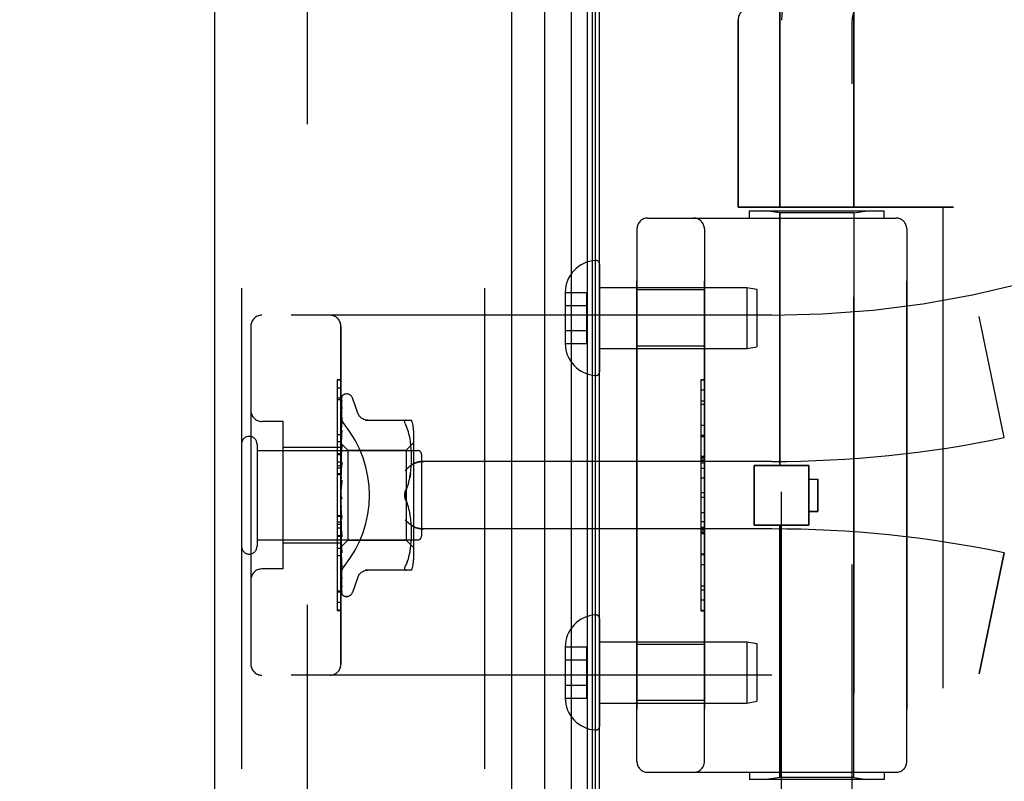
# Model space of a CAD drawing. Header units: inches. Extents: x 0 to 243, y 0 to 157.
# Tile 257 of 284: x 123.34 to 126.07, y 65.9 to 68.02. Entities that reach past the tile are written whole.
import ezdxf

# ---------------------------------------------------------------- set-up
doc = ezdxf.new("R2010")
doc.units = ezdxf.units.IN
doc.header["$LTSCALE"] = 13.357143
doc.header["$MEASUREMENT"] = 0
doc.linetypes.add('HIDDEN', pattern=[0.2, 0.1, -0.1])
doc.layers.get('0').update_dxf_attribs({"linetype": 'CONTINUOUS'})
for name, color, linetype in [('DEFAULT_2', 8, 'HIDDEN'), ('DIMENSIONS', 7, 'CONTINUOUS'), ('LEFTHAND_DOOR_ASSEMBLY', 7, 'CONTINUOUS'), ('RIGHTHAND_DOOR_ASSEMBLY', 7, 'CONTINUOUS')]:
    doc.layers.add(name, color=color, linetype=linetype)
doc.styles.get("Standard").update_dxf_attribs({"font": 'arial.ttf'})
doc.dimstyles.new('DIMSTYLE_1', dxfattribs={"dimtxt": 1.071429, "dimasz": 1.428571, "dimexe": 0.09, "dimexo": 0.07, "dimgap": 0.0375, "dimtad": 0, "dimtih": 1, "dimtoh": 1, "dimzin": 4, "dimdsep": 46, "dimtxsty": 'Standard', "dimblk": '_FILLED', "dimblk1": '_FILLED', "dimblk2": '_FILLED', "dimcen": 0.09, "dimadec": 3, "dimazin": 1, "dimtfac": 1, "dimtdec": 3, "dimtofl": 0, "dimtmove": 0, "dimatfit": 3, "dimldrblk": '_FILLED', "dimfxl": 0, "dimtolj": 1, "dimtzin": 4, "dimarcsym": 0})

# ---------------------------------------------------------------- blocks, each defined once
blk = doc.blocks.new('_FILLED')
at = {"color": 0, "linetype": 'ByBlock'}
blk.add_solid([(0, 0), (-1, 0.2), (-1, -0.2)], dxfattribs=at)
blk = doc.blocks.new('*D12')
at = {"layer": 'DIMENSIONS', "color": 2, "linetype": 'Continuous'}
for p, q in [((124.0514, 113.0714), (119.769, 113.0714)), ((121.0547, 113.0714), (121.0547, 78.1429)), ((121.0547, 41.0714), (121.0547, 76)), ((124.0624, 41.0714), (119.769, 41.0714))]:
    blk.add_line(p, q, dxfattribs=at)
at = {"layer": 'DIMENSIONS', "color": 2, "linetype": 'Continuous', "xscale": 1.4285714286, "yscale": 1.4285714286, "zscale": 1.4285714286}
for p, rotation in [((121.0547, 113.0714), 90), ((121.0547, 41.0714), 270)]:
    blk.add_blockref('_FILLED', p, dxfattribs=dict(at, rotation=rotation))
at = {"layer": 'DIMENSIONS', "color": 2, "linetype": 'Continuous', "insert": (121.0547, 77.6072), "char_height": 1.07143, "width": 3.744025, "attachment_point": 2, "line_spacing_factor": 0.9}
blk.add_mtext('72.00', dxfattribs=at)

msp = doc.modelspace()

# ---------------------------------------------------------------- linework, layer by layer
at = {"color": 3, "linetype": 'Continuous'}
msp.add_line((124.9474, 41.1754), (124.9474, 112.9674), dxfattribs=at)
at = {"layer": 'DEFAULT_2', "color": 8, "linetype": 'HIDDEN'}
msp.add_line((124.1349, 111.8059), (124.1349, 42.337), dxfattribs=at)
at = {"layer": 'LEFTHAND_DOOR_ASSEMBLY', "color": 8, "linetype": 'HIDDEN'}
for p, q in [((123.9524, 112.6864), (123.9524, 41.4564)), ((124.6274, 112.6864), (124.6274, 41.4564)), ((125.4484, 68.0424), (125.4484, 67.4964)), ((125.6544, 68.0424), (125.6544, 67.4964)), ((125.3326, 68.0177), (125.3326, 67.4964)), ((125.9314, 67.4964), (125.3326, 67.4964)), ((125.3639, 67.4864), (125.7389, 67.4864)), ((125.3639, 67.4664), (125.3639, 67.4864)), ((125.4484, 67.4812), (125.4109, 67.4864)), ((125.6544, 67.4812), (125.6919, 67.4864)), ((125.7389, 67.4664), (125.7389, 67.4864)), ((125.9014, 67.4964), (125.9014, 65.8964)), ((125.0814, 67.4664), (125.7714, 67.4664)), ((125.6544, 67.4812), (125.4484, 67.4812)), ((125.4484, 66.7794), (125.4484, 67.4812)), ((125.6544, 65.9117), (125.6544, 67.4812)), ((125.0514, 67.4364), (125.0514, 65.9564)), ((125.2389, 65.9564), (125.2389, 67.4364)), ((125.8014, 67.4364), (125.8014, 65.9564)), ((125.2389, 67.2669), (125.0514, 67.2669)), ((125.4264, 67.1964), (124.0084, 67.1964)), ((126.0724, 66.8565), (126.0026, 67.1931)), ((123.9784, 67.1664), (123.9784, 66.2264)), ((124.2284, 66.2264), (124.2284, 67.1664)), ((125.2389, 67.1109), (125.0514, 67.1109)), ((124.2284, 66.9942), (124.2184, 66.9942)), ((124.2184, 66.9942), (124.2184, 66.5835)), ((125.2289, 67.0174), (125.2389, 67.0174)), ((125.2289, 67.0174), (125.2289, 66.3755)), ((125.2389, 67.0172), (125.2289, 67.0172)), ((124.2284, 66.9658), (124.2184, 66.9658)), ((125.2289, 66.9591), (125.2389, 66.9591)), ((125.2389, 66.9489), (125.2289, 66.9489)), ((124.0684, 66.9014), (124.0084, 66.9014)), ((124.0684, 66.4914), (124.0684, 66.9014)), ((125.2389, 66.8901), (125.2289, 66.8901)), ((125.2289, 66.8598), (125.2389, 66.8598)), ((124.2284, 66.8294), (124.0684, 66.8294)), ((124.2284, 66.8445), (124.2184, 66.8445)), ((125.2289, 66.8032), (125.2389, 66.8032)), ((125.2289, 66.8031), (125.2389, 66.8031)), ((125.2389, 66.8028), (125.2289, 66.8028)), ((124.2284, 66.7884), (124.2184, 66.7884)), ((124.2284, 66.7783), (124.2184, 66.7783)), ((125.4264, 66.7902), (124.4588, 66.7902)), ((125.3774, 66.7794), (125.5294, 66.7794)), ((125.3774, 66.6134), (125.3774, 66.7794)), ((125.5294, 66.6134), (125.5294, 66.7794)), ((124.2284, 66.7711), (124.2184, 66.7711)), ((124.2284, 66.7561), (124.2184, 66.7561)), ((125.2289, 66.7449), (125.2389, 66.7449)), ((125.5294, 66.7414), (125.5544, 66.7414)), ((125.5544, 66.7414), (125.5544, 66.6514)), ((125.2389, 66.7027), (125.2289, 66.7027)), ((124.2184, 66.6398), (124.2284, 66.6398)), ((125.5544, 66.6514), (125.5294, 66.6514)), ((125.2389, 66.6226), (125.2289, 66.6226)), ((125.3774, 66.6134), (125.5294, 66.6134)), ((125.4484, 65.9117), (125.4484, 66.6134)), ((124.2184, 66.5835), (124.2284, 66.5835)), ((124.2284, 66.5831), (124.2184, 66.5831)), ((124.2184, 66.5831), (124.2184, 66.3758)), ((124.2284, 66.5815), (124.2184, 66.5815)), ((125.4264, 66.6027), (124.4588, 66.6027)), ((125.2389, 66.607), (125.2289, 66.607)), ((125.2389, 66.5994), (125.2289, 66.5994)), ((125.2389, 66.594), (125.2289, 66.594)), ((125.2389, 66.5892), (125.2289, 66.5892)), ((124.2284, 66.5634), (124.0684, 66.5634)), ((124.2284, 66.528), (124.2184, 66.528)), ((125.2389, 66.5308), (125.2289, 66.5308)), ((126.0724, 66.5364), (126.0026, 66.1998)), ((124.0684, 66.4914), (124.0084, 66.4914)), ((124.2184, 66.4311), (124.2284, 66.4311)), ((125.2389, 66.4045), (125.2289, 66.4045)), ((124.2284, 66.3767), (124.2184, 66.3767)), ((124.2184, 66.3758), (124.2284, 66.3758)), ((125.2389, 66.3755), (125.2289, 66.3755)), ((125.2389, 66.2819), (125.0514, 66.2819)), ((125.4264, 66.1964), (124.0084, 66.1964)), ((125.2389, 66.1259), (125.0514, 66.1259)), ((125.0814, 65.9264), (125.7714, 65.9264)), ((125.3639, 65.9264), (125.3639, 65.9064)), ((125.7389, 65.9264), (125.7389, 65.9064)), ((125.7389, 65.9064), (125.3639, 65.9064)), ((125.4484, 65.9117), (125.4109, 65.9064)), ((125.6544, 65.9117), (125.4484, 65.9117)), ((125.6544, 65.9117), (125.6919, 65.9064))]:
    msp.add_line(p, q, dxfattribs=at)
for points in [[(124.2372, 66.8944), (124.2367, 66.895), (124.2362, 66.8956), (124.2358, 66.8962), (124.2353, 66.8969), (124.2349, 66.8975), (124.2345, 66.8982), (124.2341, 66.8988), (124.2336, 66.8995), (124.2332, 66.9002), (124.2328, 66.9009), (124.2325, 66.9017), (124.2321, 66.9024), (124.2318, 66.9032), (124.2314, 66.9039), (124.2311, 66.9047), (124.2308, 66.9054), (124.2305, 66.9062), (124.2302, 66.907), (124.23, 66.9078), (124.2298, 66.9086), (124.2295, 66.9093), (124.2293, 66.9101), (124.2292, 66.9109), (124.229, 66.9117), (124.2289, 66.9125), (124.2287, 66.9133), (124.2286, 66.914), (124.2285, 66.9148), (124.2285, 66.9156), (124.2284, 66.9163), (124.2284, 66.9171), (124.2284, 66.9178)], [(124.4076, 66.7652), (124.4081, 66.7658), (124.4086, 66.7663), (124.4092, 66.7669), (124.4097, 66.7675), (124.4103, 66.768), (124.4108, 66.7686), (124.4114, 66.7692), (124.412, 66.7697), (124.4126, 66.7703), (124.4132, 66.7709), (124.4138, 66.7714), (124.4144, 66.772), (124.4151, 66.7725), (124.4157, 66.7731), (124.4163, 66.7736), (124.417, 66.7742), (124.4176, 66.7747), (124.4183, 66.7753), (124.419, 66.7758), (124.4196, 66.7763), (124.4203, 66.7768), (124.4209, 66.7774), (124.4216, 66.7779), (124.4223, 66.7784), (124.4229, 66.7788), (124.4236, 66.7793), (124.4243, 66.7798), (124.4249, 66.7802), (124.4256, 66.7807), (124.4262, 66.7811), (124.4269, 66.7816), (124.4275, 66.782), (124.4282, 66.7824), (124.4288, 66.7828)], [(124.4588, 66.7902), (124.4575, 66.7902), (124.4563, 66.7902), (124.455, 66.7901), (124.4537, 66.79), (124.4525, 66.7899), (124.4513, 66.7898), (124.45, 66.7897), (124.4488, 66.7895), (124.4477, 66.7893), (124.4465, 66.7892), (124.4454, 66.7889), (124.4443, 66.7887), (124.4432, 66.7885), (124.4421, 66.7882), (124.4411, 66.788), (124.4401, 66.7877), (124.4391, 66.7874), (124.4382, 66.7871), (124.4372, 66.7868), (124.4363, 66.7864), (124.4355, 66.7861), (124.4346, 66.7858), (124.4338, 66.7854), (124.433, 66.7851), (124.4323, 66.7847), (124.4315, 66.7843), (124.4308, 66.784), (124.4301, 66.7836), (124.4295, 66.7832), (124.4288, 66.7828)], [(124.4288, 66.6101), (124.4282, 66.6105), (124.4275, 66.6109), (124.4269, 66.6113), (124.4262, 66.6118), (124.4256, 66.6122), (124.4249, 66.6127), (124.4243, 66.6131), (124.4236, 66.6136), (124.4229, 66.6141), (124.4223, 66.6145), (124.4216, 66.615), (124.4209, 66.6155), (124.4203, 66.6161), (124.4196, 66.6166), (124.419, 66.6171), (124.4183, 66.6176), (124.4176, 66.6182), (124.417, 66.6187), (124.4163, 66.6192), (124.4157, 66.6198), (124.4151, 66.6204), (124.4144, 66.6209), (124.4138, 66.6215), (124.4132, 66.622), (124.4126, 66.6226), (124.412, 66.6232), (124.4114, 66.6237), (124.4108, 66.6243), (124.4103, 66.6249), (124.4097, 66.6254), (124.4092, 66.626), (124.4086, 66.6266), (124.4081, 66.6271), (124.4076, 66.6277)], [(124.4288, 66.6101), (124.4295, 66.6097), (124.4301, 66.6093), (124.4308, 66.6089), (124.4315, 66.6086), (124.4323, 66.6082), (124.433, 66.6078), (124.4338, 66.6075), (124.4346, 66.6071), (124.4355, 66.6068), (124.4363, 66.6065), (124.4372, 66.6061), (124.4382, 66.6058), (124.4391, 66.6055), (124.4401, 66.6052), (124.4411, 66.6049), (124.4421, 66.6047), (124.4432, 66.6044), (124.4443, 66.6042), (124.4454, 66.604), (124.4465, 66.6037), (124.4477, 66.6036), (124.4488, 66.6034), (124.45, 66.6032), (124.4513, 66.6031), (124.4525, 66.603), (124.4537, 66.6029), (124.455, 66.6028), (124.4563, 66.6027), (124.4575, 66.6027), (124.4588, 66.6027)], [(124.2284, 66.4751), (124.2284, 66.4758), (124.2284, 66.4766), (124.2285, 66.4773), (124.2285, 66.4781), (124.2286, 66.4789), (124.2287, 66.4796), (124.2289, 66.4804), (124.229, 66.4812), (124.2292, 66.482), (124.2293, 66.4828), (124.2295, 66.4836), (124.2298, 66.4843), (124.23, 66.4851), (124.2302, 66.4859), (124.2305, 66.4867), (124.2308, 66.4875), (124.2311, 66.4882), (124.2314, 66.489), (124.2318, 66.4897), (124.2321, 66.4905), (124.2325, 66.4912), (124.2328, 66.4919), (124.2332, 66.4927), (124.2336, 66.4934), (124.2341, 66.4941), (124.2345, 66.4947), (124.2349, 66.4954), (124.2353, 66.496), (124.2358, 66.4967), (124.2362, 66.4973), (124.2367, 66.4979), (124.2372, 66.4985)]]:
    msp.add_lwpolyline(points, dxfattribs=at)
for centre, radius, start, end in [((125.3626, 68.0177), 0.03, 90, 180), ((125.4264, 69.9716), 2.7751, 270, 316.1116), ((125.0814, 67.4364), 0.03, 90, 180), ((125.2089, 67.4364), 0.03, 0, 90), ((125.7714, 67.4364), 0.03, 0, 90), ((124.0084, 67.1664), 0.03, 90, 180), ((124.1984, 67.1664), 0.03, 0, 90), ((124.0084, 66.9314), 0.03, 180, 270), ((125.4264, 69.9716), 3.1814, 270, 281.7157), ((125.4264, 63.4213), 3.1814, 78.2843, 90), ((124.0084, 66.4614), 0.03, 90, 180), ((124.0084, 66.2264), 0.03, 180, 270), ((124.1984, 66.2264), 0.03, 270, 360), ((125.4264, 63.4213), 2.7751, 43.8884, 90), ((125.0814, 65.9564), 0.03, 180, 270), ((125.2089, 65.9564), 0.03, 270, 360), ((125.7714, 65.9564), 0.03, 270, 360)]:
    msp.add_arc(centre, radius, start, end, dxfattribs=at)
msp.add_ellipse((123.9954, 66.6964), major_axis=(0, 0.3125), ratio=1, start_param=-2.256904, end_param=-0.884689, dxfattribs=at)
at = {"layer": 'RIGHTHAND_DOOR_ASSEMBLY', "color": 7, "linetype": 'Continuous'}
for p, q in [((124.8697, 41.4061), (124.8697, 112.7368)), ((124.9131, 112.7279), (124.9131, 41.415)), ((124.9267, 112.7211), (124.9267, 41.4218)), ((124.7945, 112.7084), (124.7945, 41.4345)), ((124.9355, 112.7187), (124.9355, 41.4241))]:
    msp.add_line(p, q, dxfattribs=at)
at = {"layer": 'RIGHTHAND_DOOR_ASSEMBLY', "color": 3, "linetype": 'Continuous'}
for p, q in [((123.8774, 112.6864), (123.8774, 41.4564)), ((124.7024, 112.6864), (124.7024, 41.4564))]:
    msp.add_line(p, q, dxfattribs=at)
at = {"layer": 'RIGHTHAND_DOOR_ASSEMBLY', "color": 8, "linetype": 'HIDDEN'}
for p, q in [((123.9524, 112.6864), (123.9524, 41.4564)), ((124.6274, 112.6864), (124.6274, 41.4564)), ((125.4484, 67.4964), (125.4484, 68.0424)), ((125.6544, 67.4964), (125.6544, 68.0424)), ((125.3326, 67.4964), (125.3326, 68.0177)), ((125.4534, 65.3699), (125.4534, 68.0164)), ((125.6494, 65.1684), (125.6494, 68.0164)), ((125.3326, 67.4964), (125.9314, 67.4964)), ((125.3639, 67.4864), (125.7389, 67.4864)), ((125.3639, 67.4664), (125.3639, 67.4864)), ((125.4484, 67.4812), (125.4109, 67.4864)), ((125.6544, 67.4812), (125.6919, 67.4864)), ((125.7389, 67.4664), (125.7389, 67.4864)), ((125.9014, 67.4964), (125.9014, 65.8964)), ((125.0814, 67.4664), (125.7714, 67.4664)), ((125.6544, 67.4812), (125.4484, 67.4812)), ((125.4484, 67.4812), (125.4484, 66.7794)), ((125.6544, 67.4812), (125.6544, 65.9117)), ((125.0514, 65.9564), (125.0514, 67.4364)), ((125.2389, 67.4364), (125.2389, 65.9564)), ((125.8014, 65.9564), (125.8014, 67.4364)), ((124.9474, 67.3388), (124.9474, 67.0391)), ((124.9474, 67.2739), (125.3565, 67.2739)), ((125.2389, 67.2669), (125.0514, 67.2669)), ((125.3565, 67.2739), (125.3849, 67.2689)), ((125.3565, 67.2739), (125.3565, 67.1039)), ((125.3849, 67.2689), (125.3849, 67.1089)), ((124.8519, 67.26), (124.9119, 67.26)), ((124.8519, 67.26), (124.8519, 67.2589)), ((124.8519, 67.2589), (124.8519, 67.119)), ((124.9119, 67.1179), (124.9119, 67.26)), ((124.8519, 67.2239), (124.9119, 67.2239)), ((125.4264, 67.1964), (124.0084, 67.1964)), ((126.0724, 66.8565), (126.0026, 67.1931)), ((123.9784, 67.1664), (123.9784, 66.2264)), ((124.2284, 67.1664), (124.2284, 66.2264)), ((124.8519, 67.1539), (124.9119, 67.1539)), ((124.8519, 67.119), (124.8519, 67.1179)), ((124.8519, 67.1179), (124.9119, 67.1179)), ((124.9474, 67.1039), (125.3565, 67.1039)), ((125.2389, 67.1109), (125.0514, 67.1109)), ((125.3565, 67.1039), (125.3849, 67.1089)), ((124.2284, 67.0171), (124.2184, 67.0171)), ((124.2184, 67.0171), (124.2184, 66.8098)), ((124.2284, 67.0162), (124.2184, 67.0162)), ((125.2389, 67.0174), (125.2289, 67.0174)), ((125.2289, 67.0174), (125.2289, 66.3755)), ((124.2292, 66.8393), (124.231, 66.9681)), ((124.2292, 66.8392), (124.231, 66.9675)), ((124.2318, 66.9704), (124.2313, 66.9697)), ((124.2449, 66.9777), (124.2441, 66.9777)), ((124.2759, 66.9244), (124.2606, 66.9667)), ((125.2389, 66.9884), (125.2289, 66.9884)), ((124.2284, 66.9618), (124.2184, 66.9618)), ((124.2292, 66.8342), (124.231, 66.9589)), ((124.2292, 66.834), (124.231, 66.9571)), ((124.2292, 66.8241), (124.231, 66.9401)), ((124.2292, 66.8238), (124.231, 66.9373)), ((124.231, 66.958), (124.2304, 66.9568)), ((124.231, 66.9401), (124.2311, 66.9406)), ((124.231, 66.9373), (124.2311, 66.9378)), ((124.2292, 66.8093), (124.231, 66.9126)), ((124.231, 66.9126), (124.231, 66.9127)), ((124.231, 66.9126), (124.231, 66.9126)), ((124.0684, 66.9014), (124.0084, 66.9014)), ((124.0684, 66.4914), (124.0684, 66.9014)), ((124.229, 66.896), (124.2284, 66.8904)), ((124.2298, 66.9031), (124.229, 66.896)), ((124.2292, 66.809), (124.231, 66.9087)), ((124.231, 66.9087), (124.231, 66.9088)), ((124.2957, 66.9048), (124.4249, 66.9048)), ((124.4073, 66.8954), (124.4082, 66.893)), ((124.4095, 66.9048), (124.4082, 66.9046)), ((124.4095, 66.8902), (124.4082, 66.893)), ((124.4131, 66.8817), (124.4095, 66.8902)), ((124.2184, 66.8649), (124.2284, 66.8649)), ((124.229, 66.8578), (124.2284, 66.8515)), ((124.2303, 66.87), (124.229, 66.8578)), ((124.2292, 66.7905), (124.231, 66.8772)), ((124.2292, 66.7901), (124.231, 66.8725)), ((124.231, 66.8771), (124.2303, 66.87)), ((124.231, 66.8772), (124.231, 66.8771)), ((124.4162, 66.8729), (124.4131, 66.8818)), ((124.4187, 66.8635), (124.4161, 66.8729)), ((124.4207, 66.854), (124.4187, 66.8636)), ((124.4304, 66.876), (124.4304, 66.5169)), ((125.2389, 66.8621), (125.2289, 66.8621)), ((123.9954, 66.8384), (123.9954, 66.5544)), ((124.2284, 66.8294), (124.0684, 66.8294)), ((124.2284, 66.8407), (124.2474, 66.8217)), ((124.2284, 66.8372), (124.2292, 66.8342)), ((124.2284, 66.832), (124.2292, 66.834)), ((124.2284, 66.8286), (124.2292, 66.8241)), ((124.2292, 66.8392), (124.2292, 66.8393)), ((124.2292, 66.8393), (124.2292, 66.8393)), ((124.2292, 66.7683), (124.231, 66.8353)), ((124.2292, 66.834), (124.2292, 66.8342)), ((124.2292, 66.8342), (124.2292, 66.834)), ((124.2292, 66.7678), (124.231, 66.8299)), ((124.231, 66.8351), (124.2298, 66.8225)), ((124.231, 66.8353), (124.231, 66.8351)), ((124.4104, 66.8217), (124.4304, 66.8417)), ((124.4222, 66.8444), (124.4207, 66.854)), ((124.4233, 66.8351), (124.4222, 66.8445)), ((124.424, 66.8261), (124.4233, 66.8351)), ((123.9954, 66.8204), (124.4424, 66.8204)), ((124.2284, 66.8114), (124.2184, 66.8114)), ((124.2184, 66.8098), (124.2284, 66.8098)), ((124.2284, 66.8094), (124.2184, 66.8094)), ((124.2184, 66.8094), (124.2184, 66.3987)), ((124.2284, 66.8202), (124.2292, 66.8239)), ((124.2298, 66.8225), (124.2284, 66.807)), ((124.2284, 66.8153), (124.2292, 66.8094)), ((124.2284, 66.804), (124.2292, 66.8091)), ((124.2292, 66.8238), (124.2292, 66.8241)), ((124.2292, 66.8241), (124.2292, 66.8239)), ((124.2292, 66.809), (124.2292, 66.8094)), ((124.2292, 66.8093), (124.2292, 66.8091)), ((124.2474, 66.8217), (124.4104, 66.8217)), ((124.2474, 66.8217), (124.2474, 66.5712)), ((124.4104, 66.8217), (124.4104, 66.5712)), ((124.4245, 66.8175), (124.424, 66.8262)), ((124.4248, 66.8091), (124.4245, 66.8176)), ((124.4249, 66.8008), (124.4248, 66.8092)), ((124.4248, 66.7924), (124.4249, 66.801)), ((124.4524, 66.8104), (124.4524, 66.5824)), ((125.2389, 66.8037), (125.2289, 66.8037)), ((124.2284, 66.7976), (124.2292, 66.7906)), ((124.2284, 66.7838), (124.2292, 66.7902)), ((124.231, 66.7881), (124.2284, 66.7585)), ((124.2284, 66.7764), (124.2292, 66.7684)), ((124.2292, 66.7901), (124.2292, 66.7906)), ((124.2292, 66.7905), (124.2292, 66.7902)), ((124.2292, 66.7434), (124.231, 66.7883)), ((124.2292, 66.7429), (124.231, 66.7823)), ((124.231, 66.7883), (124.231, 66.7881)), ((124.4232, 66.7658), (124.424, 66.7751)), ((124.424, 66.7749), (124.4245, 66.784)), ((124.4245, 66.7838), (124.4248, 66.7926)), ((125.4264, 66.7902), (124.4588, 66.7902)), ((125.2389, 66.7989), (125.2289, 66.7989)), ((125.2389, 66.7935), (125.2289, 66.7935)), ((125.2389, 66.7859), (125.2289, 66.7859)), ((125.5294, 66.7794), (125.3774, 66.7794)), ((125.3774, 66.7794), (125.3774, 66.6134)), ((125.5294, 66.7794), (125.5294, 66.6134)), ((124.2284, 66.7531), (124.2184, 66.7531)), ((124.2284, 66.7605), (124.2292, 66.768)), ((124.2284, 66.7522), (124.2292, 66.7436)), ((124.2292, 66.7682), (124.2292, 66.7684)), ((124.2292, 66.7683), (124.2292, 66.768)), ((124.2292, 66.7678), (124.2292, 66.7682)), ((124.4187, 66.7377), (124.4207, 66.7472)), ((124.4222, 66.7566), (124.4207, 66.7472)), ((125.2389, 66.7703), (125.2289, 66.7703)), ((124.2284, 66.7349), (124.2292, 66.7431)), ((124.231, 66.7378), (124.2284, 66.7079)), ((124.2284, 66.726), (124.2292, 66.7171)), ((124.2291, 66.7159), (124.2297, 66.7207)), ((124.2292, 66.7429), (124.2292, 66.7436)), ((124.2292, 66.7434), (124.2292, 66.7431)), ((124.4095, 66.711), (124.4131, 66.7196)), ((124.4162, 66.7285), (124.4187, 66.7378)), ((125.5294, 66.7414), (125.5544, 66.7414)), ((125.5544, 66.6514), (125.5544, 66.7414)), ((124.2284, 66.6987), (124.2292, 66.6899)), ((124.2284, 66.6929), (124.2286, 66.6925)), ((124.2292, 66.6911), (124.2299, 66.6902)), ((124.2284, 66.6805), (124.2292, 66.6894)), ((124.2284, 66.6714), (124.2292, 66.6629)), ((124.231, 66.6357), (124.2292, 66.6633)), ((124.2292, 66.6633), (124.2292, 66.6624)), ((124.4095, 66.6819), (124.4131, 66.6733)), ((124.4162, 66.6644), (124.4131, 66.6733)), ((124.4187, 66.6551), (124.4162, 66.6644)), ((125.2389, 66.6902), (125.2289, 66.6902)), ((124.2284, 66.6368), (124.2184, 66.6368)), ((124.2284, 66.6536), (124.2292, 66.6624)), ((124.231, 66.6297), (124.2284, 66.6595)), ((124.2284, 66.645), (124.2292, 66.6371)), ((124.2284, 66.6283), (124.2292, 66.6366)), ((124.2292, 66.6627), (124.2292, 66.6629)), ((124.231, 66.6295), (124.2292, 66.6627)), ((124.231, 66.5863), (124.2292, 66.6373)), ((124.2292, 66.6373), (124.2292, 66.6366)), ((124.2292, 66.6368), (124.2292, 66.6371)), ((124.231, 66.5805), (124.2292, 66.6368)), ((124.4207, 66.6457), (124.4187, 66.6552)), ((124.4222, 66.6363), (124.4206, 66.6458)), ((124.4233, 66.6269), (124.4221, 66.6364)), ((125.2289, 66.648), (125.2389, 66.648)), ((125.5294, 66.6514), (125.5544, 66.6514)), ((124.2284, 66.6218), (124.2184, 66.6218)), ((124.2284, 66.6146), (124.2184, 66.6146)), ((124.2284, 66.6204), (124.2292, 66.6134)), ((124.2284, 66.6055), (124.2292, 66.613)), ((124.2284, 66.6097), (124.231, 66.5808)), ((124.231, 66.541), (124.2292, 66.6136)), ((124.2292, 66.6136), (124.2292, 66.613)), ((124.2292, 66.6131), (124.2292, 66.6134)), ((124.231, 66.5359), (124.2292, 66.6131)), ((124.231, 66.6297), (124.231, 66.6295)), ((124.424, 66.6178), (124.4232, 66.6271)), ((124.4245, 66.6089), (124.424, 66.618)), ((124.4248, 66.6003), (124.4245, 66.6091)), ((125.5294, 66.6134), (125.3774, 66.6134)), ((125.4484, 66.6134), (125.4484, 65.9117)), ((124.2284, 66.6045), (124.2184, 66.6045)), ((124.2284, 66.5986), (124.2292, 66.5928)), ((124.2284, 66.5859), (124.2292, 66.5924)), ((124.231, 66.5014), (124.2292, 66.5929)), ((124.2292, 66.5929), (124.2292, 66.5924)), ((124.2292, 66.5925), (124.2292, 66.5928)), ((124.231, 66.4971), (124.2292, 66.5925)), ((124.4245, 66.5753), (124.4248, 66.5838)), ((124.4249, 66.5919), (124.4248, 66.6005)), ((124.4248, 66.5837), (124.4249, 66.5921)), ((125.4264, 66.6027), (124.4588, 66.6027)), ((125.2389, 66.5901), (125.2289, 66.5901)), ((125.2289, 66.5898), (125.2389, 66.5898)), ((125.2289, 66.5897), (125.2389, 66.5897)), ((123.9954, 66.5724), (124.4424, 66.5724)), ((124.2284, 66.5634), (124.0684, 66.5634)), ((124.2284, 66.5803), (124.2292, 66.5759)), ((124.2284, 66.5704), (124.2292, 66.5756)), ((124.2284, 66.5662), (124.2292, 66.5633)), ((124.2284, 66.5594), (124.2292, 66.5631)), ((124.2284, 66.5534), (124.2292, 66.5555)), ((124.2292, 66.5756), (124.2292, 66.5759)), ((124.231, 66.4689), (124.2292, 66.5759)), ((124.2292, 66.5759), (124.2292, 66.5756)), ((124.231, 66.4655), (124.2292, 66.5756)), ((124.2292, 66.553), (124.2474, 66.5712)), ((124.231, 66.4446), (124.2292, 66.5634)), ((124.2292, 66.5634), (124.2292, 66.5631)), ((124.2292, 66.5632), (124.2292, 66.5633)), ((124.231, 66.4423), (124.2292, 66.5632)), ((124.2292, 66.5555), (124.2292, 66.5556)), ((124.231, 66.4282), (124.2292, 66.5556)), ((124.2292, 66.5556), (124.2292, 66.5555)), ((124.231, 66.5808), (124.231, 66.5805)), ((124.2474, 66.5712), (124.4104, 66.5712)), ((124.4104, 66.5712), (124.4304, 66.5512)), ((124.4222, 66.5484), (124.4233, 66.5578)), ((124.4233, 66.5578), (124.424, 66.5668)), ((124.424, 66.5667), (124.4245, 66.5754)), ((124.2284, 66.5484), (124.2184, 66.5484)), ((124.2284, 66.5522), (124.2292, 66.553)), ((124.231, 66.4239), (124.2292, 66.553)), ((124.2292, 66.553), (124.2292, 66.553)), ((124.2298, 66.548), (124.231, 66.5361)), ((124.231, 66.5361), (124.231, 66.5359)), ((124.4161, 66.52), (124.4187, 66.5294)), ((124.4187, 66.5293), (124.4207, 66.5389)), ((124.4207, 66.5389), (124.4222, 66.5485)), ((125.2289, 66.5331), (125.2389, 66.5331)), ((126.0026, 66.1998), (126.0724, 66.5364)), ((124.2284, 66.5212), (124.229, 66.5152)), ((124.229, 66.5152), (124.2298, 66.5076)), ((124.4131, 66.5112), (124.4095, 66.5027)), ((124.4131, 66.5111), (124.4162, 66.52)), ((125.2389, 66.5028), (125.2289, 66.5028)), ((124.0684, 66.4914), (124.0084, 66.4914)), ((124.231, 66.4971), (124.231, 66.4971)), ((124.4249, 66.4881), (124.2957, 66.4881)), ((124.4082, 66.4883), (124.4095, 66.4881)), ((124.2311, 66.4652), (124.231, 66.4655)), ((124.2759, 66.4685), (124.2606, 66.4262)), ((124.2284, 66.4271), (124.2184, 66.4271)), ((124.2311, 66.4415), (124.231, 66.4423)), ((124.2324, 66.42), (124.2327, 66.4197)), ((125.2389, 66.444), (125.2289, 66.444)), ((125.2289, 66.4338), (125.2389, 66.4338)), ((124.2284, 66.3987), (124.2184, 66.3987)), ((124.2449, 66.4152), (124.2441, 66.4152)), ((125.2389, 66.3757), (125.2289, 66.3757)), ((125.2289, 66.3755), (125.2389, 66.3755)), ((124.9474, 66.3538), (124.9474, 66.0541)), ((124.9474, 66.2889), (125.3565, 66.2889)), ((125.2389, 66.2819), (125.0514, 66.2819)), ((125.3565, 66.2889), (125.3849, 66.2839)), ((125.3565, 66.2889), (125.3565, 66.1189)), ((125.3849, 66.2839), (125.3849, 66.1239)), ((124.8519, 66.275), (124.9119, 66.275)), ((124.8519, 66.275), (124.8519, 66.2739)), ((124.8519, 66.2739), (124.8519, 66.134)), ((124.9119, 66.1329), (124.9119, 66.275)), ((124.8519, 66.2389), (124.9119, 66.2389)), ((125.4264, 66.1964), (124.0084, 66.1964)), ((124.8519, 66.1689), (124.9119, 66.1689)), ((124.8519, 66.134), (124.8519, 66.1329)), ((124.8519, 66.1329), (124.9119, 66.1329)), ((124.9474, 66.1189), (125.3565, 66.1189)), ((125.2389, 66.1259), (125.0514, 66.1259)), ((125.3565, 66.1189), (125.3849, 66.1239)), ((125.0814, 65.9264), (125.7714, 65.9264)), ((125.3639, 65.9264), (125.3639, 65.9064)), ((125.7389, 65.9264), (125.7389, 65.9064)), ((125.7389, 65.9064), (125.3639, 65.9064)), ((125.4484, 65.9117), (125.4109, 65.9064)), ((125.6544, 65.9117), (125.4484, 65.9117)), ((125.6544, 65.9117), (125.6919, 65.9064))]:
    msp.add_line(p, q, dxfattribs=at)
for points in [[(124.2317, 66.9708), (124.2313, 66.9699), (124.2307, 66.9686), (124.2302, 66.9673), (124.2297, 66.9658), (124.2292, 66.9643), (124.2288, 66.9626), (124.2284, 66.961)], [(124.2313, 66.9697), (124.2311, 66.9693), (124.2308, 66.9689), (124.2305, 66.9685), (124.2302, 66.968), (124.2299, 66.9675), (124.2296, 66.967), (124.2293, 66.9664), (124.229, 66.9658), (124.2287, 66.9651), (124.2285, 66.9645), (124.2284, 66.9642)], [(124.2292, 66.9686), (124.2292, 66.9685), (124.2288, 66.9676), (124.2284, 66.9667)], [(124.231, 66.9681), (124.2311, 66.9687), (124.2312, 66.9693), (124.2313, 66.9699), (124.2315, 66.9704), (124.2317, 66.9708)], [(124.231, 66.9675), (124.2311, 66.9679), (124.2311, 66.9685), (124.2313, 66.9691), (124.2314, 66.9695), (124.2316, 66.9699), (124.2317, 66.9702), (124.2318, 66.9704), (124.2319, 66.9704)], [(124.2319, 66.9704), (124.2319, 66.9704), (124.2318, 66.9704)], [(124.2312, 66.96), (124.2308, 66.9586), (124.2304, 66.9566), (124.2299, 66.9545), (124.2295, 66.9523), (124.2291, 66.9501), (124.2287, 66.9478), (124.2284, 66.9461)], [(124.2304, 66.9568), (124.2301, 66.9563), (124.2298, 66.9558), (124.2295, 66.9552), (124.2292, 66.9546), (124.229, 66.954), (124.2287, 66.9534), (124.2285, 66.9527), (124.2284, 66.9525)], [(124.2311, 66.9406), (124.2308, 66.9386), (124.2303, 66.9358), (124.2299, 66.9329), (124.2294, 66.9301), (124.229, 66.9271), (124.2286, 66.9242), (124.2284, 66.9223)], [(124.2311, 66.9378), (124.2311, 66.9378), (124.2311, 66.9377), (124.231, 66.9375), (124.2309, 66.9372), (124.2307, 66.9368), (124.2304, 66.9363), (124.2299, 66.9351)], [(124.231, 66.9589), (124.2311, 66.9593), (124.2311, 66.9598), (124.2312, 66.96)], [(124.2313, 66.9584), (124.2313, 66.9585), (124.2313, 66.9585), (124.2313, 66.9584), (124.2312, 66.9583), (124.231, 66.958)], [(124.231, 66.9571), (124.2311, 66.9575), (124.2311, 66.958), (124.2312, 66.9583), (124.2313, 66.9584)], [(124.2299, 66.9351), (124.2295, 66.9344), (124.2292, 66.9337), (124.2289, 66.9329), (124.2286, 66.9321), (124.2284, 66.9316)], [(124.2284, 66.9178), (124.2284, 66.9171), (124.2284, 66.9163), (124.2285, 66.9156), (124.2285, 66.9148), (124.2286, 66.914), (124.2287, 66.9133), (124.2289, 66.9125), (124.229, 66.9117), (124.2292, 66.9109), (124.2293, 66.9101), (124.2295, 66.9093), (124.2298, 66.9086), (124.23, 66.9078), (124.2302, 66.907), (124.2305, 66.9062), (124.2308, 66.9054), (124.2311, 66.9047), (124.2314, 66.9039), (124.2318, 66.9032), (124.2321, 66.9024), (124.2325, 66.9017), (124.2328, 66.9009), (124.2332, 66.9002), (124.2336, 66.8995), (124.2341, 66.8988), (124.2345, 66.8982), (124.2349, 66.8975), (124.2353, 66.8969), (124.2358, 66.8962), (124.2362, 66.8956), (124.2367, 66.895), (124.2372, 66.8944)], [(124.231, 66.9127), (124.2307, 66.9102), (124.2298, 66.9031)], [(124.3035, 66.9048), (124.2999, 66.905), (124.2962, 66.9057), (124.2926, 66.9069), (124.2892, 66.9085), (124.2861, 66.9106), (124.2832, 66.913), (124.2807, 66.9158), (124.2786, 66.9188), (124.2769, 66.9221), (124.2761, 66.924)], [(124.231, 66.9088), (124.231, 66.9088), (124.231, 66.9086), (124.2309, 66.9084), (124.2308, 66.9079), (124.2306, 66.9074), (124.2303, 66.9068), (124.23, 66.9062), (124.2297, 66.9054), (124.2294, 66.9047), (124.229, 66.9039), (124.2286, 66.903), (124.2284, 66.9023)], [(124.4073, 66.8954), (124.4066, 66.8975), (124.4062, 66.8993), (124.406, 66.9009), (124.4062, 66.9022), (124.4066, 66.9033), (124.4073, 66.9041), (124.4082, 66.9046)], [(124.2292, 66.8676), (124.2289, 66.8669), (124.2286, 66.8661), (124.2284, 66.8656)], [(124.231, 66.8725), (124.231, 66.8723), (124.231, 66.872), (124.2309, 66.8715), (124.2307, 66.871), (124.2305, 66.8704), (124.2302, 66.8698), (124.2299, 66.8691), (124.2292, 66.8676)], [(124.2284, 66.8406), (124.2286, 66.8403), (124.2288, 66.84), (124.229, 66.8397), (124.2292, 66.8393)], [(124.2284, 66.8403), (124.2287, 66.84), (124.2289, 66.8398), (124.229, 66.8395), (124.2291, 66.8394), (124.2292, 66.8393), (124.2292, 66.8393)], [(124.2284, 66.8397), (124.2287, 66.8395), (124.2289, 66.8393), (124.229, 66.8392), (124.2291, 66.8392), (124.2292, 66.8392), (124.2292, 66.8392)], [(124.2284, 66.8389), (124.2286, 66.839), (124.2288, 66.8391), (124.229, 66.8392), (124.2292, 66.8393)], [(124.2284, 66.8358), (124.2287, 66.8354), (124.2289, 66.835), (124.229, 66.8347), (124.2291, 66.8344), (124.2292, 66.8342), (124.2292, 66.8342)], [(124.2284, 66.8339), (124.2287, 66.8338), (124.2289, 66.8338), (124.229, 66.8338), (124.2291, 66.8339), (124.2292, 66.834)], [(124.231, 66.8299), (124.231, 66.8297), (124.231, 66.8293), (124.2309, 66.8287), (124.2307, 66.8281), (124.2304, 66.8274), (124.2301, 66.8267), (124.2298, 66.826)], [(124.2284, 66.8262), (124.2287, 66.8257), (124.2289, 66.8252), (124.229, 66.8248), (124.2291, 66.8244), (124.2292, 66.8241), (124.2292, 66.8241)], [(124.2298, 66.826), (124.2291, 66.8245), (124.2287, 66.8238), (124.2284, 66.8229)], [(124.2284, 66.8231), (124.2287, 66.8231), (124.2289, 66.8232), (124.229, 66.8234), (124.2291, 66.8236), (124.2292, 66.8238)], [(124.2284, 66.8119), (124.2287, 66.8113), (124.2289, 66.8108), (124.229, 66.8103), (124.2291, 66.8098), (124.2292, 66.8094), (124.2292, 66.8093)], [(124.2284, 66.8077), (124.2287, 66.8079), (124.2289, 66.8081), (124.229, 66.8083), (124.2291, 66.8087), (124.2292, 66.809)], [(124.2284, 66.7934), (124.2287, 66.7928), (124.2289, 66.7922), (124.229, 66.7917), (124.2291, 66.7912), (124.2292, 66.7907), (124.2292, 66.7905)], [(124.2284, 66.7884), (124.2287, 66.7886), (124.2289, 66.7889), (124.229, 66.7893), (124.2291, 66.7897), (124.2292, 66.7901)], [(124.231, 66.7824), (124.231, 66.7818), (124.2308, 66.7811), (124.2306, 66.7804), (124.2304, 66.7797), (124.2301, 66.779), (124.2298, 66.7784), (124.2294, 66.7778), (124.2291, 66.7772), (124.2288, 66.7766), (124.2285, 66.776), (124.2284, 66.7758)], [(124.4288, 66.7828), (124.4282, 66.7824), (124.4275, 66.782), (124.4269, 66.7816), (124.4262, 66.7811), (124.4256, 66.7807), (124.4249, 66.7802), (124.4243, 66.7798), (124.4236, 66.7793), (124.4229, 66.7788), (124.4223, 66.7784), (124.4216, 66.7779), (124.4209, 66.7774), (124.4203, 66.7768), (124.4196, 66.7763), (124.419, 66.7758), (124.4183, 66.7753), (124.4176, 66.7747), (124.417, 66.7742), (124.4163, 66.7736), (124.4157, 66.7731), (124.4151, 66.7725), (124.4144, 66.772), (124.4138, 66.7714), (124.4132, 66.7709), (124.4126, 66.7703), (124.412, 66.7697), (124.4114, 66.7692), (124.4108, 66.7686), (124.4103, 66.768), (124.4097, 66.7675), (124.4092, 66.7669), (124.4086, 66.7663), (124.4081, 66.7658), (124.4076, 66.7652)], [(124.4288, 66.7828), (124.4295, 66.7832), (124.4301, 66.7836), (124.4308, 66.784), (124.4315, 66.7843), (124.4323, 66.7847), (124.433, 66.7851), (124.4338, 66.7854), (124.4346, 66.7858), (124.4355, 66.7861), (124.4363, 66.7864), (124.4372, 66.7868), (124.4382, 66.7871), (124.4391, 66.7874), (124.4401, 66.7877), (124.4411, 66.788), (124.4421, 66.7882), (124.4432, 66.7885), (124.4443, 66.7887), (124.4454, 66.7889), (124.4465, 66.7892), (124.4477, 66.7893), (124.4488, 66.7895), (124.45, 66.7897), (124.4513, 66.7898), (124.4525, 66.7899), (124.4537, 66.79), (124.455, 66.7901), (124.4563, 66.7902), (124.4575, 66.7902), (124.4588, 66.7902)], [(124.2284, 66.7714), (124.2287, 66.7708), (124.2289, 66.7702), (124.229, 66.7696), (124.2291, 66.769), (124.2292, 66.7685), (124.2292, 66.7683)], [(124.2284, 66.7657), (124.2287, 66.766), (124.2289, 66.7664), (124.229, 66.7668), (124.2291, 66.7672), (124.2292, 66.7677), (124.2292, 66.7678)], [(124.2284, 66.7468), (124.2287, 66.7462), (124.2289, 66.7455), (124.229, 66.7449), (124.2291, 66.7443), (124.2292, 66.7437), (124.2292, 66.7434)], [(124.4206, 66.7471), (124.4221, 66.7565), (124.4233, 66.766)], [(124.2284, 66.7405), (124.2287, 66.7409), (124.2289, 66.7414), (124.229, 66.7419), (124.2291, 66.7425), (124.2292, 66.7429)], [(124.231, 66.7314), (124.2309, 66.731), (124.2308, 66.7303), (124.2306, 66.7297), (124.2303, 66.7291), (124.2301, 66.7286), (124.2298, 66.7281), (124.2295, 66.7277), (124.2293, 66.7273), (124.229, 66.7269), (124.2287, 66.7266), (124.2285, 66.7262), (124.2284, 66.726)], [(124.2284, 66.7203), (124.2287, 66.7197), (124.2289, 66.7191), (124.229, 66.7185), (124.2291, 66.7178), (124.2292, 66.7172), (124.2292, 66.7166)], [(124.2297, 66.7207), (124.2307, 66.7287), (124.231, 66.7313)], [(124.4162, 66.7285), (124.4131, 66.7196), (124.4095, 66.711)], [(124.2284, 66.7137), (124.2287, 66.7142), (124.2289, 66.7147), (124.229, 66.7153), (124.2291, 66.7159)], [(124.2284, 66.6921), (124.2286, 66.6919), (124.2287, 66.6917), (124.2288, 66.6915), (124.2289, 66.6914), (124.229, 66.6913), (124.2291, 66.6912)], [(124.2299, 66.6902), (124.2297, 66.6905), (124.2295, 66.6909), (124.2293, 66.6913), (124.229, 66.6917), (124.2288, 66.6921), (124.2286, 66.6925)], [(124.2286, 66.6925), (124.2287, 66.6924), (124.2289, 66.6918), (124.229, 66.6912), (124.2291, 66.6906), (124.2292, 66.69), (124.2292, 66.6894)], [(124.2291, 66.7159), (124.2292, 66.7165), (124.2292, 66.7171)], [(124.2291, 66.6912), (124.2292, 66.6911), (124.2292, 66.6911), (124.2293, 66.691), (124.2293, 66.691), (124.2294, 66.6909), (124.2294, 66.6908), (124.2295, 66.6908), (124.2296, 66.6907)], [(124.406, 66.6964), (124.4061, 66.6988), (124.4064, 66.7013), (124.4069, 66.7038), (124.4076, 66.7062), (124.4084, 66.7087), (124.4095, 66.711)], [(124.407, 66.7041), (124.4066, 66.7026), (124.4064, 66.701), (124.4062, 66.6995), (124.4061, 66.6979), (124.406, 66.6964)], [(124.4095, 66.6819), (124.4084, 66.6842), (124.4076, 66.6867), (124.4069, 66.6892), (124.4064, 66.6916), (124.4061, 66.6941), (124.406, 66.6964)], [(124.406, 66.6964), (124.4061, 66.6945), (124.4063, 66.6926), (124.4066, 66.6907), (124.407, 66.6888)], [(124.4095, 66.711), (124.4089, 66.7098), (124.4084, 66.7085), (124.4079, 66.7071), (124.4074, 66.7056)], [(124.2284, 66.6863), (124.2287, 66.6868), (124.2289, 66.6874), (124.229, 66.688), (124.2291, 66.6887), (124.2292, 66.6893), (124.2292, 66.6899)], [(124.2284, 66.6657), (124.2287, 66.6652), (124.2289, 66.6647), (124.229, 66.6641), (124.2291, 66.6636), (124.2292, 66.6633)], [(124.2296, 66.6906), (124.2297, 66.6905), (124.2298, 66.6903), (124.2299, 66.6902), (124.2299, 66.6902)], [(124.2299, 66.6902), (124.2302, 66.6898), (124.2304, 66.6894), (124.2306, 66.689), (124.2308, 66.6884), (124.2309, 66.6879), (124.231, 66.6873), (124.231, 66.6867), (124.231, 66.6861)], [(124.4075, 66.6869), (124.4081, 66.6851), (124.4088, 66.6835), (124.4095, 66.6819)], [(124.2284, 66.6592), (124.2287, 66.6598), (124.2289, 66.6604), (124.229, 66.6611), (124.2291, 66.6617), (124.2292, 66.6623), (124.2292, 66.6627)], [(124.2284, 66.6418), (124.2285, 66.6415), (124.2288, 66.641), (124.2294, 66.64)], [(124.2284, 66.6396), (124.2287, 66.6392), (124.2289, 66.6387), (124.229, 66.6382), (124.2291, 66.6377), (124.2292, 66.6373)], [(124.2284, 66.6335), (124.2287, 66.6341), (124.2289, 66.6347), (124.229, 66.6354), (124.2291, 66.636), (124.2292, 66.6365), (124.2292, 66.6368)], [(124.2294, 66.64), (124.2297, 66.6395), (124.23, 66.639), (124.2303, 66.6384), (124.2305, 66.6377), (124.2308, 66.6371), (124.2309, 66.6364), (124.231, 66.6358), (124.231, 66.6356)], [(124.2284, 66.6155), (124.2287, 66.6152), (124.2289, 66.6149), (124.229, 66.6144), (124.2291, 66.614), (124.2292, 66.6136)], [(124.2284, 66.6101), (124.2287, 66.6107), (124.2289, 66.6113), (124.229, 66.6119), (124.2291, 66.6124), (124.2292, 66.6129), (124.2292, 66.6131)], [(124.4076, 66.6277), (124.4081, 66.6271), (124.4086, 66.6266), (124.4092, 66.626), (124.4097, 66.6254), (124.4103, 66.6249), (124.4108, 66.6243), (124.4114, 66.6237), (124.412, 66.6232), (124.4126, 66.6226), (124.4132, 66.622), (124.4138, 66.6215), (124.4144, 66.6209), (124.4151, 66.6204), (124.4157, 66.6198), (124.4163, 66.6192), (124.417, 66.6187), (124.4176, 66.6182), (124.4183, 66.6176), (124.419, 66.6171), (124.4196, 66.6166), (124.4203, 66.6161), (124.4209, 66.6155), (124.4216, 66.615), (124.4223, 66.6145), (124.4229, 66.6141), (124.4236, 66.6136), (124.4243, 66.6131), (124.4249, 66.6127), (124.4256, 66.6122), (124.4262, 66.6118), (124.4269, 66.6113), (124.4275, 66.6109), (124.4282, 66.6105), (124.4288, 66.6101)], [(124.4588, 66.6027), (124.4575, 66.6027), (124.4563, 66.6027), (124.455, 66.6028), (124.4537, 66.6029), (124.4525, 66.603), (124.4513, 66.6031), (124.45, 66.6032), (124.4488, 66.6034), (124.4477, 66.6036), (124.4465, 66.6037), (124.4454, 66.604), (124.4443, 66.6042), (124.4432, 66.6044), (124.4421, 66.6047), (124.4411, 66.6049), (124.4401, 66.6052), (124.4391, 66.6055), (124.4382, 66.6058), (124.4372, 66.6061), (124.4363, 66.6065), (124.4355, 66.6068), (124.4346, 66.6071), (124.4338, 66.6075), (124.433, 66.6078), (124.4323, 66.6082), (124.4315, 66.6086), (124.4308, 66.6089), (124.4301, 66.6093), (124.4295, 66.6097), (124.4288, 66.6101)], [(124.2284, 66.5944), (124.2287, 66.5942), (124.2289, 66.5939), (124.229, 66.5936), (124.2291, 66.5933), (124.2292, 66.5929)], [(124.2284, 66.5931), (124.2287, 66.5924), (124.229, 66.5918)], [(124.2284, 66.5898), (124.2287, 66.5904), (124.2289, 66.5909), (124.229, 66.5914), (124.2291, 66.5919), (124.2292, 66.5924), (124.2292, 66.5925)], [(124.229, 66.5918), (124.2297, 66.5904), (124.23, 66.5897), (124.2303, 66.589), (124.2306, 66.5883), (124.2308, 66.5876), (124.231, 66.5869), (124.231, 66.5864), (124.231, 66.5863)], [(124.2284, 66.5769), (124.2287, 66.5769), (124.2289, 66.5767), (124.229, 66.5765), (124.2291, 66.5763), (124.2292, 66.5759)], [(124.2284, 66.5733), (124.2287, 66.5739), (124.2289, 66.5743), (124.229, 66.5748), (124.2291, 66.5752), (124.2292, 66.5756), (124.2292, 66.5756)], [(124.2284, 66.5638), (124.2287, 66.5638), (124.2289, 66.5638), (124.229, 66.5637), (124.2291, 66.5636), (124.2292, 66.5634)], [(124.2284, 66.5613), (124.2287, 66.5618), (124.2289, 66.5622), (124.229, 66.5626), (124.2291, 66.5629), (124.2292, 66.5631), (124.2292, 66.5632)], [(124.2284, 66.5631), (124.2286, 66.5607), (124.2298, 66.548)], [(124.2284, 66.5568), (124.2286, 66.5565), (124.2288, 66.5561), (124.229, 66.5559), (124.2292, 66.5556)], [(124.2284, 66.5555), (124.2287, 66.5556), (124.2289, 66.5557), (124.229, 66.5558), (124.2291, 66.5557), (124.2292, 66.5556)], [(124.2284, 66.5542), (124.2287, 66.5546), (124.2289, 66.5549), (124.229, 66.5552), (124.2291, 66.5554), (124.2292, 66.5555), (124.2292, 66.5555)], [(124.2284, 66.5525), (124.2286, 66.5526), (124.2288, 66.5527), (124.229, 66.5528), (124.2292, 66.553)], [(124.2284, 66.548), (124.2285, 66.5478), (124.2288, 66.547), (124.2292, 66.5461)], [(124.2292, 66.5461), (124.2299, 66.5445), (124.2303, 66.5438), (124.2305, 66.5431), (124.2308, 66.5424), (124.2309, 66.5418), (124.231, 66.5413), (124.231, 66.541)], [(124.2284, 66.5081), (124.2286, 66.5076), (124.2289, 66.5067), (124.2293, 66.5059), (124.2299, 66.5044)], [(124.2298, 66.5076), (124.2303, 66.5038), (124.231, 66.4971)], [(124.2299, 66.5044), (124.2303, 66.5038), (124.2305, 66.5031), (124.2307, 66.5026), (124.2309, 66.5021), (124.231, 66.5017), (124.231, 66.5015), (124.231, 66.5014)], [(124.4082, 66.4883), (124.4073, 66.4888), (124.4066, 66.4896), (124.4062, 66.4907), (124.406, 66.492), (124.4062, 66.4936), (124.4066, 66.4954), (124.4073, 66.4975), (124.4082, 66.4999), (124.4095, 66.5027)], [(124.2372, 66.4985), (124.2367, 66.4979), (124.2362, 66.4973), (124.2358, 66.4967), (124.2353, 66.496), (124.2349, 66.4954), (124.2345, 66.4947), (124.2341, 66.4941), (124.2336, 66.4934), (124.2332, 66.4927), (124.2328, 66.4919), (124.2325, 66.4912), (124.2321, 66.4905), (124.2318, 66.4897), (124.2314, 66.489), (124.2311, 66.4882), (124.2308, 66.4875), (124.2305, 66.4867), (124.2302, 66.4859), (124.23, 66.4851), (124.2298, 66.4843), (124.2295, 66.4836), (124.2293, 66.4828), (124.2292, 66.482), (124.229, 66.4812), (124.2289, 66.4804), (124.2287, 66.4796), (124.2286, 66.4789), (124.2285, 66.4781), (124.2285, 66.4773), (124.2284, 66.4766), (124.2284, 66.4758), (124.2284, 66.4751)], [(124.2284, 66.4856), (124.2286, 66.4836), (124.229, 66.4804), (124.2294, 66.4771), (124.2298, 66.4739), (124.2303, 66.4707), (124.2311, 66.4652)], [(124.2284, 66.4749), (124.2285, 66.4747), (124.2288, 66.4738), (124.2292, 66.4729), (124.2295, 66.4722), (124.2302, 66.4708)], [(124.2761, 66.4689), (124.2769, 66.4708), (124.2786, 66.4741), (124.2807, 66.4771), (124.2832, 66.4799), (124.2861, 66.4823), (124.2892, 66.4844), (124.2926, 66.486), (124.2962, 66.4872), (124.2999, 66.4879), (124.3035, 66.4881)], [(124.2284, 66.4576), (124.2287, 66.4558), (124.229, 66.4532), (124.2295, 66.4506), (124.2299, 66.4481), (124.2303, 66.4456), (124.2308, 66.4432), (124.2311, 66.4415)], [(124.2284, 66.4497), (124.2286, 66.4491), (124.2289, 66.4484), (124.2292, 66.4477), (124.2295, 66.447), (124.2298, 66.4464), (124.2301, 66.4458), (124.2307, 66.4447)], [(124.2302, 66.4708), (124.2305, 66.4702), (124.2307, 66.4696), (124.2309, 66.4692), (124.2309, 66.469)], [(124.2307, 66.4447), (124.2309, 66.4443), (124.231, 66.444), (124.2311, 66.4438), (124.2312, 66.4437)], [(124.2309, 66.469), (124.231, 66.4689), (124.231, 66.4687), (124.2311, 66.4687), (124.231, 66.4687), (124.231, 66.4689)], [(124.2312, 66.4437), (124.2312, 66.4437), (124.2311, 66.4437), (124.2311, 66.4439), (124.2311, 66.4442), (124.231, 66.4446)], [(124.2284, 66.4382), (124.2287, 66.4366), (124.2291, 66.4346), (124.2296, 66.4327), (124.23, 66.4309), (124.2305, 66.4292), (124.231, 66.4276), (124.2313, 66.4265)], [(124.2284, 66.4333), (124.2286, 66.4327), (124.2289, 66.432), (124.2292, 66.4313), (124.2296, 66.4306), (124.2299, 66.43), (124.2302, 66.4295), (124.2305, 66.429), (124.2308, 66.4285), (124.2313, 66.4277)], [(124.2284, 66.4279), (124.2289, 66.4264), (124.2293, 66.4251), (124.2298, 66.4238), (124.2304, 66.4227), (124.2311, 66.4215), (124.232, 66.4204), (124.2328, 66.4195)], [(124.2284, 66.4264), (124.2285, 66.4261), (124.2287, 66.4256), (124.2289, 66.4252), (124.2291, 66.4248), (124.2292, 66.4244), (124.2294, 66.4241), (124.2296, 66.4237), (124.2298, 66.4234), (124.2301, 66.423), (124.2303, 66.4227), (124.2305, 66.4224), (124.2307, 66.4221), (124.2309, 66.4218), (124.2311, 66.4215), (124.2313, 66.4213), (124.2315, 66.4211), (124.2317, 66.4208), (124.2319, 66.4206), (124.232, 66.4204), (124.2322, 66.4203), (124.2323, 66.4201), (124.2324, 66.42)], [(124.2315, 66.4274), (124.2315, 66.4273), (124.2315, 66.4273), (124.2314, 66.4275), (124.2313, 66.4277), (124.2312, 66.4281), (124.2311, 66.4285), (124.2311, 66.429), (124.231, 66.4294)], [(124.2313, 66.4265), (124.2313, 66.4266), (124.2312, 66.4271), (124.2311, 66.4276), (124.231, 66.4282)], [(124.2327, 66.4197), (124.2327, 66.4197), (124.2327, 66.4197), (124.2326, 66.4198), (124.2325, 66.4199), (124.2324, 66.4201), (124.2322, 66.4203), (124.2321, 66.4205), (124.232, 66.4207), (124.2318, 66.421), (124.2317, 66.4212), (124.2315, 66.4215), (124.2314, 66.4218), (124.2313, 66.4221), (124.2312, 66.4224), (124.2312, 66.4227), (124.2311, 66.4231), (124.2311, 66.4234), (124.231, 66.4237), (124.231, 66.4239)], [(124.2313, 66.4277), (124.2314, 66.4275), (124.2315, 66.4274)]]:
    msp.add_lwpolyline(points, dxfattribs=at)
for centre, radius, start, end in [((125.7074, 68.0164), 0.254, 120, 180), ((125.7074, 68.0164), 0.058, 120, 180), ((125.3626, 68.0177), 0.03, 90, 180), ((125.4264, 69.9716), 2.7751, 270, 316.1116), ((125.0814, 67.4364), 0.03, 90, 180), ((125.2089, 67.4364), 0.03, 0, 90), ((125.7714, 67.4364), 0.03, 0, 90), ((124.9419, 67.2589), 0.09, 93.2246, 179.328), ((124.9374, 67.3388), 0.01, 360, 93.2246), ((124.0084, 67.1664), 0.03, 90, 180), ((124.1984, 67.1664), 0.03, 0, 90), ((124.9419, 67.1189), 0.09, 180.672, 266.7754), ((124.9374, 67.0391), 0.01, 266.7754, 0), ((124.2441, 66.961), 0.0167, 90, 152.8512), ((124.2449, 66.961), 0.0167, 20, 90), ((124.0084, 66.9314), 0.03, 180, 270), ((124.3528, 66.876), 0.0776, 0, 22.0761), ((123.9739, 66.8384), 0.0215, 0, 180), ((125.4264, 69.9716), 3.1814, 270, 281.7157), ((124.4424, 66.8104), 0.01, 0, 90), ((124.4424, 66.5824), 0.01, 270, 360), ((125.4264, 63.4213), 3.1814, 78.2843, 90), ((123.9739, 66.5544), 0.0215, 180, 360), ((124.3528, 66.5169), 0.0776, 337.9239, 360), ((124.0084, 66.4614), 0.03, 90, 180), ((124.2441, 66.4319), 0.0167, 227.7647, 270), ((124.2449, 66.4319), 0.0167, 270, 340), ((124.9419, 66.2739), 0.09, 93.2246, 179.328), ((124.9374, 66.3538), 0.01, 360, 93.2246), ((124.0084, 66.2264), 0.03, 180, 270), ((124.1984, 66.2264), 0.03, 270, 360), ((125.4264, 63.4213), 2.7751, 43.8884, 90), ((124.9419, 66.1339), 0.09, 180.672, 266.7754), ((124.9374, 66.0541), 0.01, 266.7754, 0), ((125.0814, 65.9564), 0.03, 180, 270), ((125.2089, 65.9564), 0.03, 270, 360), ((125.7714, 65.9564), 0.03, 270, 360)]:
    msp.add_arc(centre, radius, start, end, dxfattribs=at)
msp.add_ellipse((123.9954, 66.6964), major_axis=(0, 0.3125), ratio=1, start_param=-2.256904, end_param=-0.884689, dxfattribs=at)

# ---------------------------------------------------------------- dimensions: what is measured, and where the dimension line sits
at = {"layer": 'DIMENSIONS', "color": 2, "linetype": 'Continuous'}
dim = msp.add_linear_dim(base=(121.0547, 113.0714), p1=(124.1324, 41.0714), p2=(124.1214, 113.0714), angle=90, dimstyle='DIMSTYLE_1', dxfattribs=at)
dim.commit()
dim.dimension.update_dxf_attribs({"geometry": '*D12', "text_midpoint": (121.0544, 77.0655), "dimtype": 160})

doc.saveas('drawing.dxf')
